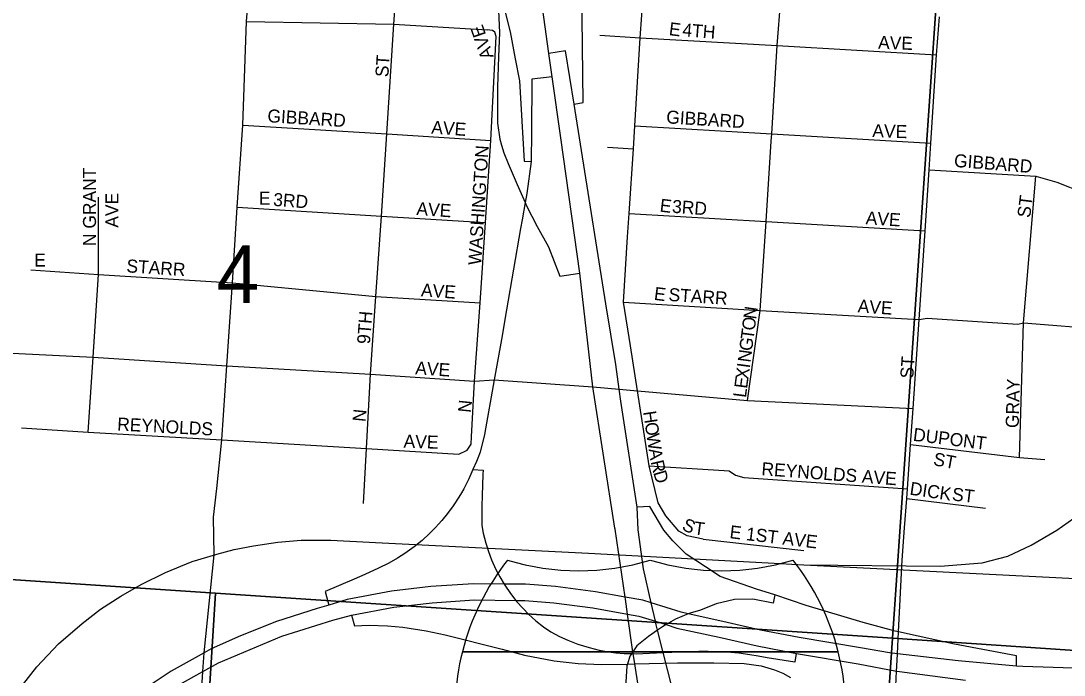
# Model space of a CAD drawing. Extents: x 0 to 34, y -6.2 to 22.
# Drawn here: x 7.114 to 7.873, y 19.177 to 19.653 of the extents above; entities that cross this region are included whole.
import ezdxf

# ---------------------------------------------------------------- set-up
doc = ezdxf.new("R2010")
doc.units = 0
for name, color, linetype in [('GM_X_City_Street', 7, 'Continuous'), ('GM_X_City_Street_Text', 7, 'Continuous'), ('GM_X_Interchange_Ramps', 7, 'Continuous'), ('GM_X_Interstate_Route', 7, 'Continuous'), ('GM_X_Interstate_Shield', 7, 'Continuous'), ('GM_X_Rail_Line', 7, 'Continuous'), ('GM_X_Section', 7, 'Continuous'), ('GM_X_Section_Text', 7, 'Continuous'), ('GM_X_State_Route', 7, 'Continuous')]:
    doc.layers.add(name, color=color, linetype=linetype)

msp = doc.modelspace()

# ---------------------------------------------------------------- linework, layer by layer
at = {"layer": 'GM_X_City_Street'}
for points in [[(7.36303, 19.30152), (7.36538, 19.34162), (7.36826, 19.39559), (7.37212, 19.452), (7.37617, 19.51061), (7.38008, 19.57046), (7.38523, 19.65004), (7.38994, 19.71663)], [(7.55713, 19.4163), (7.5522, 19.44786), (7.55516, 19.4955), (7.55621, 19.51239), (7.5593, 19.55947), (7.56045, 19.57629), (7.56428, 19.64023), (7.56902, 19.70627)], [(7.65955, 19.56514), (7.65989, 19.57035), (7.66398, 19.63463), (7.66908, 19.70169)], [(7.7565, 19.28376), (7.75811, 19.30512), (7.75858, 19.31232), (7.76087, 19.34454), (7.76275, 19.37073), (7.76716, 19.43535), (7.77144, 19.49978), (7.77435, 19.54425), (7.77553, 19.56353), (7.77974, 19.62785), (7.78188, 19.65536)], [(7.27802, 19.65203), (7.38523, 19.65004), (7.45309, 19.64612)], [(7.4385, 19.34031), (7.44129, 19.3447), (7.44159, 19.35008), (7.44387, 19.39063), (7.44799, 19.44741), (7.45182, 19.50592), (7.45572, 19.56565), (7.45945, 19.64119), (7.45849, 19.64432), (7.45684, 19.64557), (7.45309, 19.64612)], [(7.53502, 19.64213), (7.56428, 19.64023), (7.66398, 19.63463), (7.77974, 19.62785)], [(7.27534, 19.57678), (7.38008, 19.57046), (7.45572, 19.56565)], [(7.56045, 19.57629), (7.65989, 19.57035), (7.77553, 19.56353)], [(7.6422, 19.37652), (7.6514, 19.44195), (7.6558, 19.5066), (7.65955, 19.56514)], [(7.5405, 19.56059), (7.5593, 19.55947)], [(7.77435, 19.54425), (7.85193, 19.53966), (7.86712, 19.53512), (7.88677, 19.52737), (7.89565, 19.52423), (7.92451, 19.52194), (7.99224, 19.51781), (8.09873, 19.51084), (8.16871, 19.50648), (8.23576, 19.50281), (8.32572, 19.49752)], [(7.84016, 19.33501), (7.84288, 19.43284), (7.85193, 19.53966)], [(7.16296, 19.35345), (7.16659, 19.40792), (7.17042, 19.46815), (7.17042, 19.52442)], [(7.27121, 19.51709), (7.37617, 19.51061)], [(7.37617, 19.51061), (7.45182, 19.50592)], [(7.55621, 19.51239), (7.6558, 19.5066), (7.77144, 19.49978)], [(6.46005, 19.46719), (6.49621, 19.46326), (6.52762, 19.46133), (6.64127, 19.45012), (6.67101, 19.44832), (6.7072, 19.44608), (6.77578, 19.44502), (6.81298, 19.44353), (6.84795, 19.44093), (6.95806, 19.4346), (7.01386, 19.42419), (7.09272, 19.41154), (7.16659, 19.40792), (7.26364, 19.40173), (7.36826, 19.39559), (7.44387, 19.39063), (7.45815, 19.39141), (7.52976, 19.38638), (7.54903, 19.38469), (7.56226, 19.38353), (7.6422, 19.37652), (7.76275, 19.37073)], [(7.12129, 19.47148), (7.17042, 19.46815), (7.25999, 19.46243)], [(7.25999, 19.46243), (7.26778, 19.46194), (7.37212, 19.452), (7.44799, 19.44741)], [(7.5522, 19.44786), (7.6514, 19.44195)], [(7.6514, 19.44195), (7.76716, 19.43535), (7.77297, 19.43646), (7.83886, 19.43186), (7.84288, 19.43284), (7.90389, 19.42819), (7.90974, 19.42823), (7.91368, 19.43203)], [(7.61008, 19.27574), (7.59846, 19.27802), (7.59227, 19.28149), (7.58288, 19.29258), (7.57746, 19.30213), (7.57076, 19.329), (7.56226, 19.38353), (7.55713, 19.4163)], [(7.11442, 19.35661), (7.16296, 19.35345), (7.26015, 19.34783), (7.36538, 19.34162), (7.43252, 19.33755), (7.4385, 19.34031)], [(7.76087, 19.34454), (7.84016, 19.33501), (7.85849, 19.33351)], [(7.57076, 19.329), (7.62528, 19.32547), (7.62885, 19.32524), (7.6336, 19.32222), (7.63951, 19.32056), (7.75858, 19.31232)], [(7.75811, 19.30512), (7.81542, 19.29827)], [(7.7509, 19.18325), (7.75134, 19.19233), (7.75214, 19.20823), (7.75474, 19.26046), (7.7565, 19.28376)], [(7.61008, 19.27574), (7.68328, 19.26734)], [(7.74432, 19.07271), (7.74636, 19.10398), (7.74913, 19.14774), (7.75072, 19.17977), (7.7509, 19.18325)]]:
    msp.add_lwpolyline(points, dxfattribs=at)
at = {"layer": 'GM_X_Interchange_Ramps'}
for points in [[(7.44886, 19.71546), (7.45048, 19.70556), (7.46127, 19.65978), (7.46195, 19.64406), (7.46126, 19.62639), (7.4606, 19.60459), (7.46057, 19.5896), (7.46057, 19.57823), (7.46216, 19.56655), (7.46346, 19.56209), (7.46506, 19.55661), (7.4682, 19.54877), (7.4749, 19.53366), (7.48067, 19.52037), (7.48168, 19.51804), (7.48941, 19.50307), (7.49764, 19.48816), (7.50579, 19.46693), (7.52032, 19.46916)], [(7.51618, 19.59205), (7.52285, 19.59308), (7.52154, 19.69585), (7.51982, 19.71141)], [(7.46127, 19.65978), (7.46556, 19.66086), (7.46964, 19.64459), (7.47334, 19.62493), (7.47657, 19.60883), (7.47997, 19.55051), (7.48489, 19.55018)], [(7.59089, 19.15414), (7.581, 19.19313), (7.57688, 19.20939), (7.5759, 19.21326), (7.57529, 19.21594), (7.57228, 19.22925), (7.56669, 19.25398), (7.56285, 19.28239), (7.56201, 19.29896), (7.55023, 19.3759), (7.54903, 19.38469), (7.54659, 19.40266), (7.53922, 19.44684), (7.52155, 19.55821), (7.51618, 19.59205), (7.51004, 19.63073), (7.49773, 19.62891)], [(7.50017, 19.61194), (7.48545, 19.61002), (7.48527, 19.5717), (7.48489, 19.55018), (7.48186, 19.52706), (7.48067, 19.52037), (7.47843, 19.50778), (7.47733, 19.50143), (7.46708, 19.44244), (7.46335, 19.42095), (7.45815, 19.39141), (7.45115, 19.35171), (7.44794, 19.33897), (7.44622, 19.33452), (7.44528, 19.33211), (7.44252, 19.32637), (7.43957, 19.31951), (7.43596, 19.31233), (7.4343, 19.30945), (7.43249, 19.3063), (7.42832, 19.29991), (7.42414, 19.29421), (7.42017, 19.28933), (7.4177, 19.28657), (7.41552, 19.28416), (7.4111, 19.2797), (7.40568, 19.27477), (7.40001, 19.27016), (7.39326, 19.26529), (7.38774, 19.26176), (7.3816, 19.25827), (7.37393, 19.25448), (7.36401, 19.24994), (7.35621, 19.24646), (7.33515, 19.2375), (7.33784, 19.22768)], [(7.44252, 19.32637), (7.45001, 19.32581), (7.44986, 19.32283), (7.44953, 19.31495), (7.44928, 19.30745), (7.4491, 19.29953), (7.44912, 19.28559), (7.4502, 19.27998), (7.45206, 19.27266), (7.45397, 19.26664), (7.45626, 19.2606), (7.45937, 19.25369), (7.46228, 19.24813), (7.46537, 19.24297), (7.46589, 19.2421), (7.4699, 19.23623), (7.47391, 19.23108), (7.47444, 19.2304), (7.47907, 19.22516), (7.48314, 19.22103), (7.48851, 19.21616), (7.49391, 19.21183), (7.49928, 19.20821), (7.50564, 19.20486), (7.51172, 19.20209), (7.51892, 19.1993), (7.52709, 19.19674), (7.5345, 19.19495), (7.54151, 19.19369), (7.54665, 19.19303), (7.55258, 19.19254), (7.55811, 19.19241), (7.55919, 19.19239), (7.56124, 19.19234), (7.581, 19.19313), (7.60024, 19.19391), (7.60694, 19.19418), (7.61363, 19.19424), (7.62152, 19.19405), (7.62738, 19.19371), (7.63606, 19.19292), (7.64396, 19.19187), (7.65014, 19.19085), (7.65657, 19.18958), (7.67666, 19.18643), (7.67696, 19.18638), (7.67799, 19.19252)], [(7.83799, 19.18334), (7.83799, 19.19092), (7.79286, 19.19929), (7.75214, 19.20823), (7.74975, 19.20875), (7.72642, 19.21501), (7.68506, 19.22743), (7.66207, 19.23511), (7.64879, 19.23931), (7.62244, 19.24855), (7.61181, 19.25554), (7.59766, 19.26484), (7.58804, 19.27448), (7.58147, 19.28223), (7.57119, 19.29947), (7.56201, 19.29896)], [(7.97447, 19.17874), (7.84252, 19.18294), (7.83799, 19.18334), (7.79556, 19.1871), (7.75134, 19.19233), (7.74565, 19.193), (7.7245, 19.19666), (7.67995, 19.20416), (7.65178, 19.20955), (7.62436, 19.21578), (7.59921, 19.2213), (7.59402, 19.22244), (7.57228, 19.22925), (7.56618, 19.23117), (7.55331, 19.23349), (7.53169, 19.2374), (7.5026, 19.24114), (7.48099, 19.2428), (7.46537, 19.24297), (7.44318, 19.24322), (7.41201, 19.24114), (7.38334, 19.23782), (7.35129, 19.23169), (7.33784, 19.22768), (7.32932, 19.22534), (7.29981, 19.21578), (7.27364, 19.20539), (7.25244, 19.19583), (7.24727, 19.19295), (7.22335, 19.17962), (7.16144, 19.13846)], [(7.22932, 19.16984), (7.24639, 19.17935), (7.25759, 19.1856), (7.3037, 19.20501), (7.34087, 19.21663), (7.35442, 19.22027), (7.38513, 19.22615), (7.41308, 19.22939), (7.44351, 19.23142), (7.47391, 19.23108), (7.48048, 19.23101), (7.50139, 19.2294), (7.52989, 19.22574), (7.55508, 19.22118), (7.56336, 19.21968), (7.57529, 19.21594), (7.58313, 19.21348), (7.59099, 19.21102), (7.62179, 19.20427), (7.64937, 19.198), (7.67799, 19.19252), (7.72277, 19.18499), (7.75072, 19.17977), (7.75279, 19.17939), (7.80085, 19.17307)], [(7.66207, 19.23511), (7.66107, 19.22913), (7.64618, 19.23211), (7.63296, 19.23184), (7.61945, 19.22853), (7.60814, 19.22411), (7.6007, 19.22191), (7.59921, 19.2213), (7.58994, 19.2175), (7.58313, 19.21348), (7.58057, 19.21198), (7.57688, 19.20939), (7.57037, 19.20481), (7.56183, 19.19819), (7.55899, 19.19378), (7.55811, 19.19241), (7.55686, 19.19047), (7.55506, 19.18483), (7.55466, 19.18357), (7.55371, 19.16786)], [(7.35442, 19.22027), (7.35652, 19.21262), (7.36733, 19.21312), (7.38046, 19.21268), (7.39181, 19.21175), (7.40862, 19.20906), (7.42247, 19.20595), (7.46399, 19.19573), (7.48012, 19.19132), (7.50181, 19.18718), (7.51924, 19.18533), (7.53615, 19.18439), (7.55506, 19.18483), (7.56026, 19.18495), (7.59147, 19.18568), (7.61778, 19.18568), (7.63997, 19.18531), (7.65214, 19.18346), (7.66187, 19.18059), (7.66789, 19.17825), (7.67363, 19.17508)]]:
    msp.add_lwpolyline(points, dxfattribs=at)
at = {"layer": 'GM_X_Interstate_Route'}
msp.add_lwpolyline([(7.56297, 19.16785), (7.56026, 19.18495), (7.55919, 19.19239), (7.55899, 19.19378), (7.55508, 19.22118), (7.55354, 19.23199), (7.55331, 19.23349), (7.54601, 19.28281), (7.54588, 19.28372), (7.52976, 19.38638), (7.52032, 19.46916), (7.50659, 19.56754), (7.50017, 19.61194), (7.49773, 19.62891), (7.48628, 19.71356), (7.4795, 19.75767), (7.4778, 19.77506), (7.47519, 19.80613), (7.4727, 19.83855), (7.47356, 19.87134), (7.47611, 19.91842), (7.4806, 19.97365)], dxfattribs=at)
at = {"layer": 'GM_X_Interstate_Shield'}
for p, q in [((7.435, 19.19382), (7.70825, 19.19382)), ((7.70825, 19.19382), (7.435, 19.19382)), ((7.70825, 19.19382), (7.435, 19.19382))]:
    msp.add_line(p, q, dxfattribs=at)
for centre, start, end in [((7.60713, 19.15029), 141.66896, 165.80665), ((7.51974, 19.43022), 253.00908, 286.99093), ((7.62351, 19.43022), 253.00908, 286.99093), ((7.53611, 19.15029), 14.19335, 38.33104), ((7.60713, 19.15029), 165.80665, 258.46304), ((7.53611, 19.15029), 281.53696, 14.19335)]:
    msp.add_arc(centre, 0.17756, start, end, dxfattribs=at)
at = {"layer": 'GM_X_Rail_Line'}
for points in [[(7.68322, 19.2569), (7.78227, 19.25602), (7.81292, 19.25837), (7.83149, 19.26339), (7.84859, 19.27134), (7.86716, 19.28225), (7.88367, 19.29375), (7.90784, 19.31291), (7.93849, 19.34062), (7.96443, 19.37068), (7.98448, 19.39957), (8.00229, 19.43168), (8.00884, 19.44587), (8.01399, 19.4596), (8.01883, 19.47552), (8.0232, 19.49361), (8.02897, 19.51467), (8.04675, 19.58909), (8.07019, 19.67478), (8.09443, 19.76921)], [(7.68322, 19.2569), (7.89045, 19.24658), (7.94242, 19.24325), (8.08262, 19.23621), (8.1378, 19.23621), (8.16623, 19.2379), (8.19635, 19.24212), (8.22282, 19.24662), (8.24871, 19.25254), (8.31938, 19.27112), (8.37821, 19.28463)], [(7.25636, 19.26468), (7.26915, 19.26819), (7.28321, 19.27086), (7.30093, 19.27353), (7.31766, 19.2748), (7.33946, 19.2748), (7.37179, 19.27311), (7.5266, 19.26538), (7.65725, 19.25845), (7.68322, 19.2569)], [(7.05723, 19.05565), (7.07835, 19.10807), (7.09312, 19.13827), (7.10465, 19.15613), (7.12552, 19.18291), (7.14134, 19.19958), (7.1585, 19.21434), (7.172, 19.22474), (7.18676, 19.2343), (7.20138, 19.24274), (7.2191, 19.25132), (7.23864, 19.25933), (7.2557, 19.26448)], [(7.2557, 19.26448), (7.25636, 19.26468)]]:
    msp.add_lwpolyline(points, dxfattribs=at)
at = {"layer": 'GM_X_Section'}
for points in [[(6.79694, 19.75181), (7.78158, 19.69633), (7.74778, 19.20365), (7.25546, 19.23647), (6.76078, 19.26937)], [(8.82377, 19.63262), (8.78729, 19.13351), (8.26811, 19.16854), (7.74778, 19.20365), (7.78158, 19.69633)], [(6.76078, 19.26937), (7.25546, 19.23647), (7.19351, 18.24276), (6.6863, 18.2758)], [(7.25546, 19.23647), (7.74778, 19.20365), (7.67976, 18.21035), (7.19351, 18.24276)], [(7.74778, 19.20365), (8.26811, 19.16854), (8.19802, 18.176), (7.67976, 18.21035)]]:
    msp.add_lwpolyline(points, close=True, dxfattribs=at)
at = {"layer": 'GM_X_State_Route'}
for points in [[(7.25635, 19.31238), (7.26015, 19.34783), (7.26364, 19.40173), (7.26778, 19.46194), (7.27121, 19.51709), (7.27534, 19.57678), (7.27802, 19.65203), (7.28373, 19.72273)], [(7.24408, 19.14359), (7.24639, 19.17935), (7.24727, 19.19295), (7.25442, 19.2643), (7.25414, 19.2917), (7.25635, 19.31238)]]:
    msp.add_lwpolyline(points, dxfattribs=at)

# ---------------------------------------------------------------- texts
at = {"layer": 'GM_X_City_Street_Text'}
for s, height, rotation, p in [('AVE', 0.00947, 109.17865, (7.45789, 19.62653)), ('E', 0.00947, 352.87835, (7.58479, 19.64221)), ('4TH', 0.00947, 355.42816, (7.59471, 19.64139)), ('AVE', 0.00947, 358.02636, (7.73713, 19.63223)), ('ST', 0.00947, 86.42535, (7.38113, 19.61139)), ('GIBBARD', 0.00947, 356.36557, (7.29302, 19.57889)), ('GIBBARD', 0.00947, 356.36557, (7.58302, 19.57806)), ('AVE', 0.00947, 356.04938, (7.41219, 19.57056)), ('AVE', 0.00947, 358.0261, (7.73296, 19.56806)), ('WASHINGTON', 0.00947, 86.3489, (7.44862, 19.47468)), ('GIBBARD', 0.00947, 355.46469, (7.79221, 19.54639)), ('N GRANT', 0.00947, 90, (7.16862, 19.48878)), ('AVE', 0.00947, 90, (7.18492, 19.50211)), ('E', 0.00947, 0.00001, (7.28707, 19.51889)), ('3RD', 0.00947, 355.59551, (7.29721, 19.51806)), ('ST', 0.00947, 82.88002, (7.8478, 19.509)), ('AVE', 0.00947, 356.0574, (7.40136, 19.51139)), ('E', 0.00947, 352.87835, (7.57812, 19.51388)), ('3RD', 0.00947, 355.59487, (7.58721, 19.51306)), ('AVE', 0.00947, 356.05688, (7.72803, 19.50472)), ('E', 0.00947, 0.00001, (7.12374, 19.47389)), ('STARR', 0.00947, 356.18786, (7.19052, 19.46972)), ('AVE', 0.00947, 356.05688, (7.40469, 19.45222)), ('E', 0.00947, 352.87835, (7.57396, 19.44971)), ('STARR', 0.00947, 356.18335, (7.58469, 19.44889)), ('AVE', 0.00947, 356.05688, (7.72219, 19.44056)), ('N', 0.00947, 81.97498, (7.64858, 19.43517)), ('9TH', 0.00947, 85.42885, (7.36779, 19.41725)), ('O', 0.00947, 82.56388, (7.64751, 19.42694)), ('T', 0.00947, 82.55303, (7.64664, 19.42032)), ('G', 0.00947, 82.54691, (7.64556, 19.41206)), ('N', 0.00947, 82.54691, (7.64448, 19.4038)), ('AVE', 0.00947, 356.05688, (7.40053, 19.39556)), ('ST', 0.00947, 86.42535, (7.76279, 19.39222)), ('X', 0.00947, 82.56388, (7.64286, 19.3914)), ('I', 0.00947, 82.54974, (7.64394, 19.39966)), ('E', 0.00947, 82.54974, (7.642, 19.38479)), ('GRAY', 0.00947, 88.52645, (7.83945, 19.35633)), ('L', 0.00947, 82.5462, (7.64114, 19.37818)), ('N', 0.00947, 84.29157, (7.44113, 19.36729)), ('N', 0.00947, 84.26992, (7.36447, 19.36063)), ('H', 0.00947, 278.51348, (7.56633, 19.36821)), ('REYNOLDS', 0.00947, 356.90753, (7.18384, 19.35472)), ('O', 0.00947, 278.52426, (7.56757, 19.35997)), ('AVE', 0.00947, 358.0261, (7.39213, 19.34223)), ('W', 0.00947, 278.52246, (7.5688, 19.35173)), ('DUPONT', 0.00947, 352.87498, (7.76229, 19.34722)), ('A', 0.00947, 278.51348, (7.57041, 19.34101)), ('ST', 0.00947, 349.3721, (7.77689, 19.32952)), ('R', 0.00947, 283.13783, (7.5718, 19.33196)), ('REYNOLDS AVE', 0.0094697, 355.68424, (7.6522, 19.32222)), ('D', 0.00947, 286.31226, (7.57365, 19.32409)), ('DICK', 0.00947, 351.63874, (7.75983, 19.30804)), ('ST', 0.00947, 352.8649, (7.79062, 19.30388)), ('S', 0.00947, 336.12349, (7.59402, 19.28271)), ('T', 0.00947, 352.11594, (7.60288, 19.27923)), ('E 1ST AVE', 0.00947, 353.19119, (7.62895, 19.27639))]:
    msp.add_text(s, height=height, rotation=rotation, dxfattribs=at).set_placement(p)
at = {"layer": 'GM_X_Section_Text'}
msp.add_text('4', height=0.04186, rotation=0.00001, dxfattribs=at).set_placement((7.25624, 19.44748))

doc.saveas('drawing.dxf')
